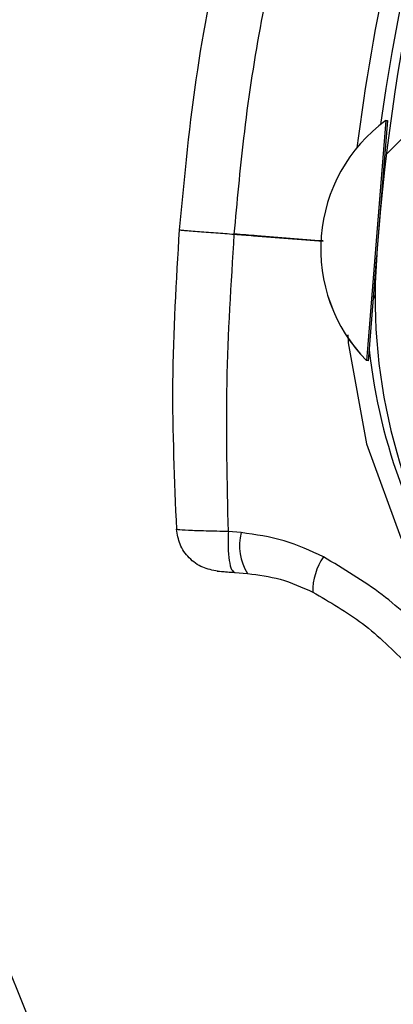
# Model space of a CAD drawing. Header units: inches. Extents: x 170 to 284, y 215 to 248.
# Tile 297 of 656: x 186.1079 to 186.1453, y 243.9201 to 244.0187. Entities that reach past the tile are written whole.
import ezdxf

# ---------------------------------------------------------------- set-up
doc = ezdxf.new("R2010")
doc.units = ezdxf.units.IN
doc.header["$LTSCALE"] = 0.25
doc.header["$MEASUREMENT"] = 0
doc.layers.add('LH BENCH MOUNT', color=7, linetype='Continuous')
pattern_1 = [(45, (176.0930244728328, 238.0091787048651), (-0.03026527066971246, 0.03026527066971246), [])]

msp = doc.modelspace()

# ---------------------------------------------------------------- hatches: boundary and pattern name
at = {"layer": 'LH BENCH MOUNT'}
h = msp.add_hatch(dxfattribs=at)
h.set_pattern_fill('ANSI31', color=256, scale=0.34241245, angle=2.8e-322, style=0)
h.set_pattern_definition([(45, (176.1263761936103, 238.0091787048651), (-0.03026527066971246, 0.03026527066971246), [])])
edge = h.paths.add_edge_path(flags=0)
edge.add_arc((186.41301658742, 243.9014011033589), 0.021400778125, 89.9999999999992, 390.52248781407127, ccw=False)
edge.add_line((186.41301658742, 243.9228018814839), (186.485779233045, 243.9228018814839))
edge.add_arc((186.485779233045, 244.3336968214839), 0.4108949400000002, 270, 450.0000000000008)
edge.add_line((186.485779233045, 244.7445917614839), (186.00212164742, 244.7445917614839))
edge.add_arc((186.00212164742, 244.7488719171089), 0.004280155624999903, 180.0000000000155, 269.9999999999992, ccw=False)
edge.add_line((185.997841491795, 244.7488719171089), (185.997841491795, 244.7916734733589))
edge.add_arc((186.00212164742, 244.7916734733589), 0.004280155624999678, 360, 540, ccw=False)
edge.add_line((186.006401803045, 244.7916734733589), (186.006401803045, 244.7488719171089))
edge.add_line((186.006401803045, 244.7488719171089), (186.003169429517, 244.7488719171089))
edge.add_line((186.003169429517, 244.7488719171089), (186.003169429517, 244.7916734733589))
edge.add_arc((186.00212164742, 244.7916734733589), 0.001047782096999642, 360, 540.0000000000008)
edge.add_line((186.001073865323, 244.7916734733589), (186.001073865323, 244.7488719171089))
edge.add_arc((186.00212164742, 244.7488719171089), 0.001047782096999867, 180, 270)
edge.add_line((186.00212164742, 244.7478241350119), (186.485779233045, 244.7478241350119))
edge.add_arc((186.485779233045, 244.3336968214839), 0.4141273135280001, 269.9999999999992, 450, ccw=False)
edge.add_line((186.485779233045, 243.9195695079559), (186.41301658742, 243.9195695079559))
edge.add_arc((186.41301658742, 243.9014011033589), 0.018168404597, 450.0000000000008, 750.5224878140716)
edge.add_arc((186.4277648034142, 243.9100962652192), 0.001047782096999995, 390.5224878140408, 495.0000000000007)
edge.add_line((186.4270239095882, 243.9108371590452), (186.4183287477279, 243.9021419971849))
edge.add_line((186.4183287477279, 243.9021419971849), (186.4160431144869, 243.9044276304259))
edge.add_line((186.4160431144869, 243.9044276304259), (186.4247382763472, 243.9131227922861))
edge.add_arc((186.4277648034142, 243.9100962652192), 0.004280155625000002, 390.522487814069, 495.0000000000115, ccw=False)
h = msp.add_hatch(dxfattribs=at)
h.set_pattern_fill('ANSI31', color=256, scale=0.34241245, style=0)
h.set_pattern_definition(pattern_1)
edge = h.paths.add_edge_path(flags=0)
edge.add_line((186.4524275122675, 244.7403116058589), (186.1100150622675, 244.7403116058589))
edge.add_line((186.1100150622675, 244.7403116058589), (186.1100150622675, 244.7445917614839))
edge.add_line((186.1100150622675, 244.7445917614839), (186.4524275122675, 244.7445917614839))
edge.add_arc((186.4524275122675, 244.3336968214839), 0.4108949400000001, 269.9999999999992, 450, ccw=False)
edge.add_line((186.4524275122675, 243.9228018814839), (186.3796648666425, 243.9228018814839))
edge.add_line((186.3796648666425, 243.9228018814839), (186.3796648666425, 243.9270820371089))
edge.add_line((186.3796648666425, 243.9270820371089), (186.4524275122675, 243.9270820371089))
edge.add_arc((186.4524275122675, 244.3336968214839), 0.406614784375, 270, 450.0000000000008)
h = msp.add_hatch(dxfattribs=at)
h.set_pattern_fill('ANSI31', color=256, scale=0.34241245, angle=2.8e-322, style=0)
h.set_pattern_definition(pattern_1)
edge = h.paths.add_edge_path(flags=0)
edge.add_arc((186.1669971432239, 243.9031914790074), 0.001712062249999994, 445.455402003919, 467.6658223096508)
edge.add_line((186.1664775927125, 243.9048228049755), (186.1657450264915, 243.9071229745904))
edge.add_arc((186.1669971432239, 243.9031914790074), 0.004126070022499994, 445.4554020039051, 467.6658223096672, ccw=False)
edge.add_arc((186.1662917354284, 243.8943167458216), 0.01302879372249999, 396.9315693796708, 445.45540200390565, ccw=False)
edge.add_arc((186.1618095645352, 243.8915128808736), 0.01830194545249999, 355.45540200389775, 395.516775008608, ccw=False)
edge.add_arc((186.1683290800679, 243.8909946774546), 0.01176186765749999, 287.5962596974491, 355.45540200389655, ccw=False)
edge.add_arc((186.1662998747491, 243.8944191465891), 0.01566536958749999, 230.7124700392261, 290.88620181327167, ccw=False)
edge.add_arc((186.1721653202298, 243.9020937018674), 0.02532140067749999, 208.3096502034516, 231.4363353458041, ccw=False)
edge.add_arc((186.1635368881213, 243.896390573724), 0.01504902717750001, 167.6111203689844, 204.77005164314, ccw=False)
edge.add_arc((186.1758215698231, 243.8940745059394), 0.02754708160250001, 448.763905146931, 528.3879757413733, ccw=False)
edge.add_arc((186.1754384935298, 243.9303090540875), 0.008748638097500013, 276.4140209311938, 423.3968342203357)
edge.add_arc((186.2001763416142, 243.990892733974), 0.05672062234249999, 175.0260377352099, 248.465301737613, ccw=False)
edge.add_arc((186.3581052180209, 243.9795419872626), 0.2150521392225, 518.8814295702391, 535.6614556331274, ccw=False)
edge.add_arc((186.1840258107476, 244.0456925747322), 0.02884824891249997, 460.61424547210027, 516.869158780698, ccw=False)
edge.add_arc((186.1710761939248, 244.1014402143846), 0.0284373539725, 285.5759958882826, 339.1744695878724)
edge.add_arc((186.1835452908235, 244.0962585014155), 0.01494630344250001, 340.7468428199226, 396.0025941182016)
edge.add_arc((186.1799881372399, 244.0947207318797), 0.0187470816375, 393.4132765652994, 426.8950179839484)
edge.add_arc((186.1825893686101, 244.0993572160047), 0.0134739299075, 429.3329594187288, 467.7290477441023)
edge.add_arc((186.1805855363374, 244.1065580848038), 0.006011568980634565, 470.4379345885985, 491.1729756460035)
edge.add_arc((186.189772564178, 244.0985458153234), 0.01816498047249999, 496.3546620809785, 535.455402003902)
edge.add_arc((186.1825703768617, 244.0991182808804), 0.01094007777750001, 535.4554020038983, 625.4554020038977)
edge.add_arc((186.1818514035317, 244.0900728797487), 0.001866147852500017, 265.4554020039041, 281.0976484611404)
edge.add_line((186.182210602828, 244.0882416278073), (186.1826752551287, 244.085872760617))
edge.add_arc((186.1818514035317, 244.0900728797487), 0.004280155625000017, 265.4554020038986, 281.09764846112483, ccw=False)
edge.add_arc((186.1825703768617, 244.0991182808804), 0.01335408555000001, 175.4554020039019, 265.4554020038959, ccw=False)
edge.add_arc((186.189772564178, 244.0985458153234), 0.020578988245, 496.06676031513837, 535.4554020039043, ccw=False)
edge.add_arc((186.1805855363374, 244.1065580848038), 0.008425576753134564, 470.0330691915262, 491.9551129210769, ccw=False)
edge.add_arc((186.1825893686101, 244.0993572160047), 0.01588793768, 429.1457042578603, 467.92598269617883, ccw=False)
edge.add_arc((186.1799881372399, 244.0947207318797), 0.02116108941, 393.5599327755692, 427.0325737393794, ccw=False)
edge.add_arc((186.1835452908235, 244.0962585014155), 0.01736031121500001, 340.63565013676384, 395.8212553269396, ccw=False)
edge.add_arc((186.1710761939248, 244.1014402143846), 0.030851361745, 285.3735592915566, 339.23493959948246, ccw=False)
edge.add_arc((186.1840258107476, 244.0456925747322), 0.02643424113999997, 460.3971115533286, 516.7790151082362)
edge.add_arc((186.3581052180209, 243.9795419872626), 0.21263813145, 518.8930704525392, 535.6650915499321)
edge.add_arc((186.2001763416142, 243.990892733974), 0.05430661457, 535.0120286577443, 608.5699368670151)
edge.add_arc((186.1754384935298, 243.9303090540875), 0.01116264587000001, 275.516440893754, 423.9844891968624, ccw=False)
edge.add_arc((186.1758215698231, 243.8940745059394), 0.02513307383, 448.4268021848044, 528.4260597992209)
edge.add_arc((186.1635368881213, 243.896390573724), 0.01263501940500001, 527.5384492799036, 564.4380987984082)
edge.add_arc((186.1721653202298, 243.9020937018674), 0.022907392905, 208.499708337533, 231.4751172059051)
edge.add_arc((186.1662998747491, 243.8944191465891), 0.01325136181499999, 230.6476424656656, 291.190651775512)
edge.add_arc((186.1683290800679, 243.8909946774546), 0.009347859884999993, 287.1779261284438, 355.4554020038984)
edge.add_arc((186.1618095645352, 243.8915128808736), 0.01588793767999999, 355.4554020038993, 395.4075808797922)
edge.add_arc((186.1662917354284, 243.8943167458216), 0.01061478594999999, 397.0899033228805, 445.4554020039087)

# ---------------------------------------------------------------- linework, layer by layer
for p, q in [((186.0641642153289, 244.029092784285), (186.1282991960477, 243.8703531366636)), ((186.1445154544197, 244.0085796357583), (186.142728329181, 243.9861607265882)), ((186.1446861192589, 244.0085660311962), (186.1438000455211, 243.9974505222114)), ((186.1445138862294, 244.0085797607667), (186.1445154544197, 244.0085796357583)), ((186.1445154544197, 244.0085796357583), (186.1446861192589, 244.0085660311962)), ((186.1436106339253, 243.9950744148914), (186.1428989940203, 243.9861471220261)), ((186.142728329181, 243.9861607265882), (186.1425999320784, 243.9845500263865)), ((186.1428989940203, 243.9861471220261), (186.1427705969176, 243.9845364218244)), ((186.1425999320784, 243.9845500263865), (186.1425983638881, 243.9845501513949)), ((186.1427705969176, 243.9845364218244), (186.1425999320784, 243.9845500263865)), ((186.1300446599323, 243.9673248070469), (186.1287598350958, 243.9674339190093)), ((186.1294091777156, 243.9633395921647), (186.1306869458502, 243.9632380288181))]:
    msp.add_line(p, q, dxfattribs=at)
at = {"layer": 'LH BENCH MOUNT', "flags": 128}
msp.add_lwpolyline([(186.1407323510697, 243.9871368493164), (186.1407421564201, 243.98633672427), (186.1426032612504, 243.9762024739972), (186.1460429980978, 243.9668161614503), (186.1511628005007, 243.9578906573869), (186.1511628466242, 243.9578905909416), (186.1511628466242, 243.9578905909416)], dxfattribs=at)
at = {"layer": 'LH BENCH MOUNT'}
for centre, radius, start, end in [((186.3579605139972, 243.9781656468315), 0.2160622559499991, 156.548380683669, 172.0151240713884), ((186.3581052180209, 243.9795419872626), 0.2150521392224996, 158.8814295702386, 175.6614556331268), ((186.3579605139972, 243.9781656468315), 0.2180957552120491, 162.6346252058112, 172.7089753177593), ((186.153942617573, 243.9957369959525), 0.01593228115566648, 126.2848787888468, 224.5997207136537), ((186.1539441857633, 243.9957368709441), 0.01593228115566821, 126.2848787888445, 224.5997207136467), ((186.1447431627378, 244.0023870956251), 0.0005478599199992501, 175.4422997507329, 204.7374751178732), ((186.2001763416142, 243.990892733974), 0.05672062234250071, 175.0260377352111, 248.4653017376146), ((186.1438058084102, 243.9906282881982), 0.0005478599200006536, 130.0205069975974, 175.4422997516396), ((186.2003704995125, 243.9920484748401), 0.05786770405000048, 186.3572933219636, 214.7667559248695), ((186.135170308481, 243.9660365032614), 0.005285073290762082, 165.8912744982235, 211.9720376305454), ((186.143322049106, 243.961432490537), 0.006116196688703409, 145.4513666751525, 180.5589798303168)]:
    msp.add_arc(centre, radius, start, end, dxfattribs=at)
for points, knots in [([(186.1238727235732, 243.9976339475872), (186.1243809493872, 244.0029892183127), (186.1253645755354, 244.0133538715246), (186.1274643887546, 244.023550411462), (186.1284792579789, 244.0284785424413)], [0, 0, 0, 0, 0.5166859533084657, 0.9999999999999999, 0.9999999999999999, 0.9999999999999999, 0.9999999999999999]), ([(186.1293625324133, 243.9972089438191), (186.1296508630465, 244.0004085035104), (186.1302739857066, 244.0073231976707), (186.1318229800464, 244.0176585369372), (186.1333274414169, 244.0247302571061), (186.1340556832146, 244.0281533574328)], [0, 0, 0, 0, 0.307644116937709, 0.6648617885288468, 1, 1, 1, 1]), ([(186.1236001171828, 243.9676559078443), (186.1233904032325, 243.9725463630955), (186.1229619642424, 243.9825374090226), (186.1235644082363, 243.992525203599), (186.1238719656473, 243.9976241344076)], [0, 0, 0, 0, 0.4894838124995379, 1, 1, 1, 1]), ([(186.1239130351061, 243.9976209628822), (186.1239076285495, 243.9976213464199), (186.123892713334, 243.9976224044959), (186.1243269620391, 243.9975886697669), (186.125458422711, 243.997501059), (186.1273432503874, 243.9973553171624), (186.1287335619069, 243.9972478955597), (186.1293617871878, 243.9971993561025)], [0, 0, 0, 0, 0.09013511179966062, 0.2486582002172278, 0.5414135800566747, 0.7927834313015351, 0.9999999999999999, 0.9999999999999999, 0.9999999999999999, 0.9999999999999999]), ([(186.1287649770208, 243.9674343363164), (186.1286497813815, 243.9723993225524), (186.1284196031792, 243.9823201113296), (186.1290479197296, 243.9922426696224), (186.1293617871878, 243.9971993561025)], [0, 0, 0, 0, 0.5004628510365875, 1, 1, 1, 1]), ([(186.1293617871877, 243.9971993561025), (186.1299978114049, 243.9971500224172), (186.1329641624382, 243.9969199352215), (186.1359299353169, 243.9966898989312), (186.1382598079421, 243.9965091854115)], [0, 0, 0, 0, 0.2144129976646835, 1, 1, 1, 1]), ([(186.1382599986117, 243.996519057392), (186.1360549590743, 243.9966900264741), (186.1330893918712, 243.9969199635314), (186.130123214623, 243.9971499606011), (186.1293625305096, 243.9972089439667)], [0, 0, 0, 0, 0.7435473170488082, 0.9999999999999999, 0.9999999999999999, 0.9999999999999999, 0.9999999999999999]), ([(186.1276916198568, 243.9634761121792), (186.1271808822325, 243.9635693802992), (186.1261245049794, 243.963762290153), (186.124781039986, 243.9647419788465), (186.1238285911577, 243.9660982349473), (186.1236597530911, 243.9671502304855), (186.1235780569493, 243.9676592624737)], [0, 0, 0, 0, 0.2415860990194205, 0.4996813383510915, 0.7579094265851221, 1, 1, 1, 1]), ([(186.1287649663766, 243.9674346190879), (186.1279900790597, 243.9674502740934), (186.126430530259, 243.9674817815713), (186.1246821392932, 243.9675480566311), (186.1236703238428, 243.9676105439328), (186.1236787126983, 243.9676447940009), (186.1236819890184, 243.9676581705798)], [0, 0, 0, 0, 0.271916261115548, 0.547262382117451, 0.8231804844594, 1, 1, 1, 1]), ([(186.1287649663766, 243.9674346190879), (186.1287464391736, 243.9669132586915), (186.1287080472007, 243.9658328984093), (186.1288294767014, 243.9644747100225), (186.1290694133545, 243.9635361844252), (186.1292986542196, 243.9634035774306), (186.1294092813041, 243.963339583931)], [0, 0, 0, 0, 0.241290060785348, 0.4999999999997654, 0.7587099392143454, 1, 1, 1, 1]), ([(186.1382844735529, 243.9649010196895), (186.1369927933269, 243.9655031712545), (186.1343562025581, 243.9667322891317), (186.1315010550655, 243.9671246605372), (186.1300446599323, 243.9673248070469)], [0, 0, 0, 0, 0.4899054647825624, 1, 1, 1, 1]), ([(186.1491495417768, 243.9564930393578), (186.149149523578, 243.956493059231), (186.1476161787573, 243.9581674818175), (186.1442333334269, 243.9613661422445), (186.1402891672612, 243.9637098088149), (186.1382844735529, 243.9649010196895)], [0, 0, 0, 0, 5.83624926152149e-06, 0.4917349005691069, 1, 1, 1, 1]), ([(186.1276919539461, 243.9634760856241), (186.1276908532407, 243.9634761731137), (186.1276046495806, 243.963483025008), (186.1277047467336, 243.9634750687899), (186.1280256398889, 243.9634495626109), (186.1286300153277, 243.9634015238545), (186.1291504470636, 243.9633601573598), (186.1294092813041, 243.963339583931)], [0, 0, 0, 0, 0.003230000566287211, 0.2529631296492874, 0.5032304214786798, 0.7529340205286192, 1, 1, 1, 1]), ([(186.1306869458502, 243.9632380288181), (186.1317898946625, 243.9630964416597), (186.134039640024, 243.9628076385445), (186.136137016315, 243.9618572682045), (186.1372061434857, 243.9613728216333)], [0, 0, 0, 0, 0.4902549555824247, 1, 1, 1, 1]), ([(186.1372061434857, 243.9613728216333), (186.1389170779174, 243.9603919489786), (186.1423986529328, 243.9583959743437), (186.1452800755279, 243.9555375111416), (186.1467454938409, 243.9540837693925)], [0, 0, 0, 0, 0.4914254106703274, 1, 1, 1, 1])]:
    msp.add_open_spline(points, degree=3, knots=knots, dxfattribs=at)

doc.saveas('drawing.dxf')
